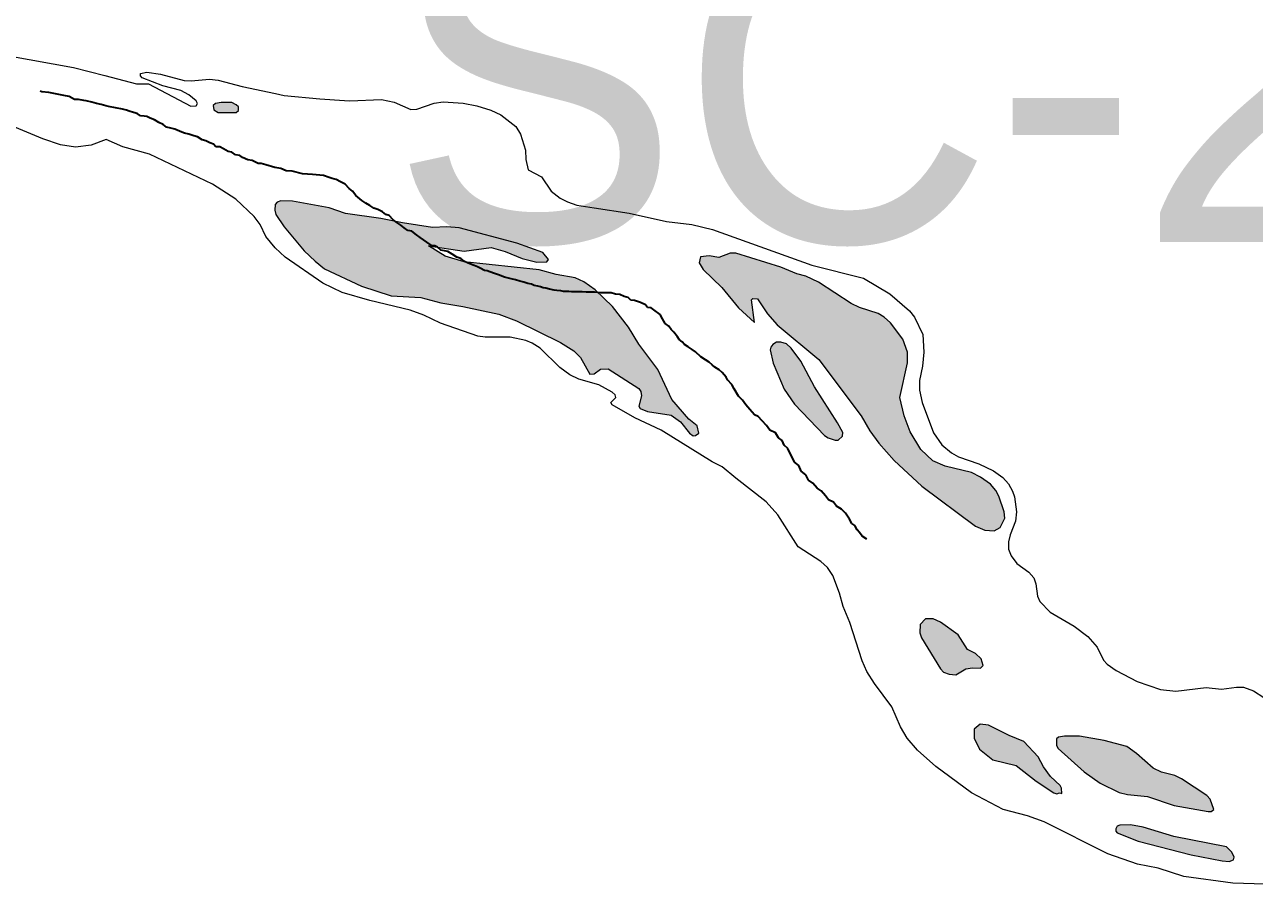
# Model space of a CAD drawing. Extents: x 553962 to 842807, y 8883888 to 9032388.
# Drawn here: x 598967 to 600860, y 8902519 to 8903848 of the extents above; entities that cross this region are included whole.
import ezdxf

# ---------------------------------------------------------------- set-up
doc = ezdxf.new("R2010")
doc.units = 0
doc.header["$LTSCALE"] = 200
doc.linetypes.add('LONG_DASH_SHORT_DASH', pattern=[9.9, 6, -1.2, 1.5, -1.2])
doc.layers.add('6', color=7, linetype='Continuous', lineweight=13)

msp = doc.modelspace()

# ---------------------------------------------------------------- hatches: boundary and pattern name
at = {"layer": '6'}
for points in [[(599286.2, 8903728.4), (599281.8, 8903728.4), (599276.3, 8903728.4), (599269.7, 8903728.4), (599260.8, 8903727.3), (599257.5, 8903724), (599258.6, 8903717.4), (599265.2, 8903713), (599275.2, 8903713), (599285.2, 8903713), (599292.9, 8903713), (599296.2, 8903716.3), (599296.2, 8903721.8), (599292.9, 8903725.1)], [(599872.2, 8903414.8), (599845.3, 8903440.4), (599827.8, 8903452.7), (599814.7, 8903459), (599785.5, 8903463.7), (599759.2, 8903470.9), (599643.5, 8903483.6), (599614.3, 8903491.9), (599589, 8903507.8), (599643.9, 8903499.8), (599685.5, 8903505.5), (599706.8, 8903499.2), (599732.8, 8903488.5), (599755.5, 8903482.9), (599770.8, 8903483.2), (599773.6, 8903486.8), (599764.9, 8903497.6), (599724.7, 8903511.9), (599636.2, 8903535.9), (599617.1, 8903537.1), (599595, 8903536.3), (599548.7, 8903543.2), (599515.5, 8903550.3), (599461.2, 8903558), (599436, 8903566.5), (599379.7, 8903576.7), (599361.5, 8903577.3), (599355.8, 8903575), (599352.9, 8903571.8), (599352.2, 8903563.1), (599353.7, 8903556.3), (599366.6, 8903537.1), (599397.7, 8903500.5), (599414.3, 8903484.3), (599429, 8903472.8), (599485.5, 8903445.8), (599531.2, 8903431.2), (599577.2, 8903428.8), (599607.9, 8903420.1), (599641.8, 8903414.6), (599697.2, 8903402.7), (599724.2, 8903392.8), (599792.1, 8903359.2), (599812.4, 8903346.4), (599822.9, 8903336.1), (599837.2, 8903310.8), (599843.8, 8903311.1), (599853.5, 8903318.2), (599865.2, 8903318.7), (599912.3, 8903288.4), (599915.4, 8903284.1), (599916.4, 8903277.2), (599912.7, 8903261.4), (599914.4, 8903257.8), (599926, 8903253.3), (599962.5, 8903247.3), (599976.5, 8903237.2), (599990.5, 8903219.8), (599996.3, 8903215.6), (599999.8, 8903216.2), (600004.8, 8903220), (600002.5, 8903231), (599989.4, 8903241.5), (599963.2, 8903271.7), (599941.5, 8903317.8), (599912.4, 8903357), (599896.5, 8903382.7)], [(600281.7, 8903204.2), (600305.5, 8903177.6), (600348.1, 8903138.3), (600430.4, 8903076.8), (600444.8, 8903070.8), (600459.5, 8903069.7), (600468.4, 8903074.8), (600475.9, 8903089.2), (600474.5, 8903098.9), (600466.3, 8903123), (600461.7, 8903131.6), (600453.5, 8903141.1), (600438.2, 8903152), (600424.6, 8903159.1), (600383.8, 8903169.1), (600364.7, 8903177.2), (600346.7, 8903194.8), (600330, 8903221.8), (600320.7, 8903246.7), (600314.2, 8903274.6), (600325.7, 8903328), (600325.7, 8903344.7), (600319, 8903364.2), (600299.6, 8903389.6), (600289.9, 8903398.5), (600280.9, 8903403.8), (600251.9, 8903413.3), (600239.3, 8903419.5), (600188.9, 8903452.4), (600169.4, 8903461.4), (600155.5, 8903465.2), (600131.1, 8903475.2), (600061.8, 8903497), (600053.3, 8903496.8), (600035.4, 8903490.2), (600020.8, 8903492.9), (600007.6, 8903491), (600005.2, 8903481.9), (600011.4, 8903471.6), (600040, 8903443.8), (600065.7, 8903412.9), (600090.5, 8903389.9), (600085.8, 8903425.2), (600088, 8903427.1), (600095.1, 8903426.4), (600110.7, 8903403.5), (600125.5, 8903386.5), (600189.5, 8903333.2), (600254.4, 8903246.4), (600268.2, 8903223.2)], [(600182.9, 8903290.9), (600161.9, 8903330.7), (600146.9, 8903350.5), (600139.5, 8903357.1), (600131.2, 8903359.6), (600124.6, 8903359.6), (600118.7, 8903356.3), (600115.5, 8903352.2), (600114.8, 8903348.1), (600119.1, 8903327.5), (600136.1, 8903287.5), (600152.3, 8903264.6), (600198.3, 8903216.3), (600204, 8903212.6), (600214.4, 8903209.1), (600219.4, 8903209.1), (600226.1, 8903215.4), (600226.3, 8903220.6), (600218.4, 8903235.6)], [(600403.7, 8902909.5), (600376.7, 8902928.9), (600365.2, 8902934.2), (600353.4, 8902933.9), (600345.6, 8902925.2), (600344.8, 8902912.6), (600347.7, 8902905.1), (600376.8, 8902857.2), (600381.5, 8902852.3), (600389.9, 8902849), (600400.3, 8902847.8), (600415.9, 8902857.2), (600425.8, 8902858.9), (600438.4, 8902858.4), (600442.2, 8902862.6), (600439.2, 8902872.8), (600430.4, 8902880.6), (600418.1, 8902887)], [(600505.2, 8902745.3), (600482.6, 8902754.7), (600450.5, 8902770.7), (600437.7, 8902772.3), (600428.5, 8902764.3), (600428.4, 8902750.8), (600436.5, 8902733.4), (600457.3, 8902717.4), (600493, 8902708.3), (600523.8, 8902684.3), (600551.1, 8902666.2), (600555.5, 8902664.8), (600560.1, 8902666.6), (600563.5, 8902665.2), (600562.9, 8902673.6), (600561, 8902677.7), (600545.8, 8902691.8), (600535.3, 8902706.6), (600527.2, 8902721.6)], [(600791.7, 8902656.9), (600786.5, 8902662.4), (600747.7, 8902687.8), (600737.1, 8902692.9), (600716.6, 8902698.4), (600704.1, 8902704.3), (600678.2, 8902726.8), (600663.3, 8902737.8), (600628.7, 8902747.2), (600590.7, 8902753.5), (600567.3, 8902753.8), (600558.2, 8902752.2), (600555.3, 8902749.5), (600555.1, 8902739.5), (600557.8, 8902734.4), (600598, 8902698.6), (600622.3, 8902681.2), (600651.7, 8902667.1), (600664.7, 8902663.9), (600695.3, 8902660.7), (600736.2, 8902646.9), (600788.5, 8902637.5), (600793.3, 8902637.8), (600797.2, 8902640.6)], [(600816.7, 8902583.2), (600735.9, 8902599.2), (600688.7, 8902613.8), (600669.2, 8902617.4), (600652.6, 8902616.8), (600648.6, 8902614.9), (600646.4, 8902611), (600646.5, 8902607.4), (600648.5, 8902604.8), (600681, 8902592.1), (600762.7, 8902571.3), (600810, 8902561.7), (600821.1, 8902561), (600827.4, 8902563.5), (600828.4, 8902567.7), (600825.2, 8902574.9)]]:
    msp.add_hatch(color=256, dxfattribs=at).paths.add_polyline_path(points)

# ---------------------------------------------------------------- linework, layer by layer
for points in [[(598943.2, 8903800.5), (599042.3, 8903782.5), (599090.9, 8903769.9)], [(599090.9, 8903769.9), (599139.4, 8903757.2), (599157.8, 8903757.2), (599223.3, 8903723), (599231.2, 8903723.4), (599233.6, 8903727), (599231.3, 8903730.9), (599220.1, 8903740.6), (599207.5, 8903747.1), (599180.1, 8903754), (599148.2, 8903766.5), (599145.5, 8903769.4), (599145.8, 8903773.2), (599155.4, 8903775.3), (599176.5, 8903772.3), (599212.8, 8903762.2), (599223.8, 8903761.7), (599252, 8903764.3), (599265, 8903763.2), (599302.2, 8903753.1), (599353.6, 8903742.2)], [(599353.6, 8903742.2), (599366.7, 8903739.4), (599421.7, 8903734), (599459.7, 8903731.8)], [(599459.7, 8903731.8), (599467.6, 8903731.3), (599516.7, 8903733.3), (599536, 8903729.3), (599561.7, 8903717.9), (599571.1, 8903718.4), (599597.8, 8903727.6), (599611.2, 8903729.6), (599642.3, 8903727.4), (599663.4, 8903723.4), (599684.6, 8903716.6), (599699.9, 8903709.6), (599723.1, 8903691.5), (599730.6, 8903679.9), (599737.9, 8903655.1), (599738.6, 8903641.1), (599742.4, 8903625.1), (599762.5, 8903614.3), (599777.8, 8903592), (599791.2, 8903581.6), (599802.6, 8903575.6), (599817.3, 8903570.5), (599843.6, 8903566.5)], [(600025.5, 8903175.8), (599946.9, 8903224.4), (599906.4, 8903243.4), (599871.3, 8903263.4), (599869.4, 8903266.8), (599877.3, 8903274.8), (599875.9, 8903278.8), (599871.6, 8903283), (599851.1, 8903294.4), (599820, 8903303.1), (599806.2, 8903309.5), (599791, 8903321), (599760.8, 8903350.4), (599748.3, 8903358.4), (599738.5, 8903362.4), (599714.7, 8903367.4), (599676, 8903367.3), (599664.8, 8903368.9), (599607.5, 8903389.2), (599581.8, 8903401.3), (599560.7, 8903409.3), (599498.5, 8903424.1), (599455.9, 8903436), (599426, 8903450.7), (599368.4, 8903490.7), (599353.1, 8903505.2), (599338.5, 8903522.4), (599329.6, 8903540.8), (599320.7, 8903553.3), (599292.1, 8903580), (599256.5, 8903602.8), (599159.5, 8903649.3), (599118.3, 8903660.4), (599092.6, 8903671.5), (599069.5, 8903662.7), (599045.5, 8903659.9), (599022.3, 8903663.4), (598995.4, 8903672.6), (598917.4, 8903704.8)], [(599843.6, 8903566.5), (599897.7, 8903558.2), (599897.7, 8903558.2), (599955.2, 8903545.7), (599994.1, 8903540.7), (600025.7, 8903533.3), (600178.9, 8903478.3), (600258, 8903458.3), (600298.9, 8903434.2), (600329.2, 8903407.8), (600336.5, 8903398.5), (600349.5, 8903371.8), (600351.2, 8903344.2), (600349.1, 8903323.1), (600344.3, 8903300.9), (600344.6, 8903286.1), (600348.4, 8903266.8), (600366.2, 8903220.4), (600378.6, 8903201.7), (600393.5, 8903189.6), (600404.4, 8903183.3), (600435.5, 8903172.7), (600458.5, 8903162.1), (600472.4, 8903151.5), (600481.2, 8903141.7), (600487.4, 8903130.8), (600490.5, 8903121.7), (600493.8, 8903098.7), (600492.2, 8903084.6), (600483.9, 8903063.4), (600481.4, 8903052.4), (600481.2, 8903041.4), (600485.5, 8903031.3), (600494.2, 8903019.4), (600512.5, 8903005.7), (600520.6, 8902997.2), (600523.6, 8902988.2), (600526.2, 8902968.8), (600529.8, 8902960.6), (600545.3, 8902944.2), (600582.3, 8902923), (600603.2, 8902907.2), (600617.8, 8902890.7), (600627.6, 8902870.6), (600633.4, 8902864.6), (600647.3, 8902854.9), (600679.2, 8902837.6), (600715.1, 8902825.4), (600738.9, 8902822.7), (600785.5, 8902828.3), (600809.3, 8902825.8), (600832.1, 8902829.1), (600843, 8902828.9), (600858.4, 8902823.3), (600874.2, 8902813.2)], [(600062, 8903150.8), (600040.6, 8903167.8), (600025.5, 8903175.8)], [(600711.9, 8902550.3), (600680, 8902556.5), (600634, 8902572.4), (600536.1, 8902621.6), (600510.6, 8902630.8), (600473.1, 8902640.8), (600424.5, 8902666.2), (600369.6, 8902707.2), (600341.5, 8902732.2), (600325.5, 8902750.4), (600315.3, 8902768.2), (600302, 8902798.9), (600275.1, 8902834.6), (600263.5, 8902853.1), (600256.3, 8902869.3), (600237.2, 8902928.4), (600226.8, 8902953.2), (600221.1, 8902973.8), (600211, 8903000.7), (600203, 8903012.9), (600192.7, 8903022.6), (600157.7, 8903044.8), (600126.4, 8903094.4), (600108.3, 8903114), (600062, 8903150.8)], [(601196.4, 8902525.8), (601177.5, 8902541.3), (601162.5, 8902550.2), (601140, 8902558.1), (601123.5, 8902560.4), (601039, 8902549.5), (601004, 8902539.9), (600989, 8902530.2), (600972.2, 8902521.8), (600955.9, 8902519.4), (600908.7, 8902524.8), (600826.6, 8902527.4), (600751.2, 8902537.5), (600711.9, 8902550.3)]]:
    msp.add_lwpolyline(points, dxfattribs=at)
at = {"layer": '6', "linetype": 'LONG_DASH_SHORT_DASH', "lineweight": 35}
for points in [[(599070.9, 8903729.3), (599062.2, 8903731.3), (599058.2, 8903731.8), (599050, 8903733.3), (599043.9, 8903733.3), (599035.8, 8903737.9), (599027.6, 8903739.5), (599004.7, 8903744.1), (598994, 8903745.1), (598991.2, 8903745.9)], [(599523.3, 8903556.5), (599517.8, 8903560.6), (599511.1, 8903564.1), (599504.5, 8903566.2), (599498.4, 8903570.3), (599492.3, 8903573.8), (599486.2, 8903577.9), (599477, 8903585.6), (599471.9, 8903592.3), (599466.8, 8903596.3), (599460.7, 8903603), (599453.6, 8903606.6), (599447, 8903610.2), (599440.4, 8903611.7), (599435.8, 8903613.2), (599427.2, 8903616.3), (599410.3, 8903617.8), (599395.1, 8903618.8), (599378.8, 8903622.9), (599369.6, 8903623.4), (599361.5, 8903627), (599352.3, 8903628.6), (599338.6, 8903632.6), (599331.5, 8903634.7), (599326.9, 8903634.7), (599317.7, 8903639.3), (599310.6, 8903640.3), (599302.5, 8903643.9), (599298.4, 8903647), (599291.8, 8903648), (599286.2, 8903652.1), (599280.6, 8903653.1), (599273.5, 8903657.2), (599267.8, 8903660.2), (599261.7, 8903660.2), (599258.2, 8903664.3), (599252.1, 8903666.4), (599246, 8903669.4), (599240.4, 8903671), (599233.2, 8903675.6), (599227.6, 8903677.1), (599220, 8903679.7), (599213.4, 8903681.2), (599209.3, 8903682.7), (599198.6, 8903687.3), (599192.5, 8903688.9), (599185.9, 8903690.4), (599180.3, 8903694.5), (599173.7, 8903697.6), (599167.1, 8903701.7), (599160.5, 8903704.7), (599155.4, 8903706.8), (599151.3, 8903707.8), (599145.7, 8903708.3), (599140.6, 8903711.9), (599135, 8903713.4), (599128.4, 8903715.5), (599124.3, 8903717), (599117.7, 8903718.5), (599107, 8903720.6), (599096.3, 8903722.6), (599092.3, 8903723.6), (599085.1, 8903725.7), (599078, 8903727.2), (599070.9, 8903729.3)], [(599729.5, 8903453.7), (599722.9, 8903455.8), (599716.3, 8903457.3), (599711.7, 8903458.3), (599705.6, 8903459.8), (599696.4, 8903463.4), (599690.3, 8903465.5), (599683.2, 8903468), (599679.1, 8903469.6), (599675, 8903470.1), (599668.4, 8903473.7), (599664.3, 8903475.7), (599659.2, 8903477.7), (599655.2, 8903479.3), (599649.1, 8903481.8), (599644, 8903483.9), (599638.4, 8903488.5), (599632.3, 8903490.5), (599625.2, 8903495.1), (599618.5, 8903499.2), (599613.5, 8903500.2), (599607.8, 8903501.3), (599602.8, 8903505.9), (599598.7, 8903507.9), (599594.6, 8903507.9), (599586.5, 8903513.5), (599580.9, 8903517.1), (599575.8, 8903520.7), (599570.2, 8903524.8), (599563.1, 8903530.4), (599557, 8903531.9), (599551.3, 8903536), (599546.3, 8903540.1), (599540.2, 8903544.2), (599534.6, 8903548.3), (599528.4, 8903554.9), (599523.3, 8903556.5)], [(600077.1, 8903263.6), (600072, 8903270.7), (600065.9, 8903276.8), (600059.3, 8903288.1), (600055.8, 8903294.7), (600049.1, 8903301.9), (600047.1, 8903306), (600041, 8903313.1), (600035.9, 8903317.2), (600029.3, 8903321.3), (600025.2, 8903324.9), (600020.6, 8903329), (600015, 8903332.6), (600007.9, 8903337.2), (599999.8, 8903344.8), (599994.7, 8903348.4), (599988.6, 8903352.5), (599983, 8903356.1), (599979.4, 8903360.2), (599974.8, 8903363.8), (599971.8, 8903367.8), (599966.2, 8903375), (599962.1, 8903379.1), (599958.5, 8903384.7), (599952.9, 8903388.8), (599948.8, 8903395.9), (599945.3, 8903402.6), (599935.6, 8903409.8), (599931.5, 8903412.8), (599925.9, 8903413.3), (599922.9, 8903417.4), (599915.2, 8903421), (599905.6, 8903424.1), (599900, 8903424.6), (599895.9, 8903428.7), (599889.8, 8903430.2), (599883.2, 8903433.3), (599876.6, 8903433.8), (599870, 8903435.8), (599864.9, 8903435.8), (599860.8, 8903435.8), (599853.7, 8903435.8), (599844.5, 8903436.8), (599837.4, 8903436.8), (599831.3, 8903436.8), (599825.2, 8903437.4), (599821.1, 8903437.4), (599815, 8903437.4), (599808.9, 8903437.4), (599804.8, 8903437.9), (599800.7, 8903437.9), (599796.7, 8903437.9), (599792.6, 8903438.9), (599786.5, 8903439.4), (599782.4, 8903439.9), (599774.8, 8903441.4), (599769.2, 8903443), (599765.1, 8903443.5), (599761.1, 8903445), (599757, 8903446.1), (599751.4, 8903447.1), (599747.3, 8903449.1), (599741.7, 8903450.1), (599735.6, 8903452.2), (599729.5, 8903453.7)], [(600263.5, 8903056.5), (600256.3, 8903061.1), (600252.3, 8903067.2), (600248.7, 8903071.3), (600245.1, 8903078), (600240.1, 8903081), (600236.5, 8903087.7), (600230.4, 8903096.9), (600224.3, 8903103), (600216.6, 8903107.6), (600212.1, 8903113.8), (600204.4, 8903117.3), (600199.8, 8903123.5), (600193.2, 8903131.1), (600187.1, 8903135.2), (600180.5, 8903142.9), (600173.4, 8903147.5), (600169.3, 8903155.7), (600162.2, 8903161.3), (600158.6, 8903170), (600152, 8903175.1), (600141.8, 8903196.1), (600136.2, 8903201.2), (600133.1, 8903208.3), (600127.5, 8903212.4), (600123, 8903220.1), (600114.3, 8903224.2), (600109.2, 8903231.8), (600102.1, 8903239), (600096, 8903245.7), (600090.4, 8903248.2), (600086.8, 8903252.3), (600083.2, 8903256.4), (600077.1, 8903263.6)]]:
    msp.add_lwpolyline(points, dxfattribs=at)
at = {"layer": '6'}
for points in [[(599286.2, 8903728.4), (599281.8, 8903728.4), (599276.3, 8903728.4), (599269.7, 8903728.4), (599260.8, 8903727.3), (599257.5, 8903724), (599258.6, 8903717.4), (599265.2, 8903713), (599275.2, 8903713), (599285.2, 8903713), (599292.9, 8903713), (599296.2, 8903716.3), (599296.2, 8903721.8), (599292.9, 8903725.1)], [(599872.2, 8903414.8), (599845.3, 8903440.4), (599827.8, 8903452.7), (599814.7, 8903459), (599785.5, 8903463.7), (599759.2, 8903470.9), (599643.5, 8903483.6), (599614.3, 8903491.9), (599589, 8903507.8), (599643.9, 8903499.8), (599685.5, 8903505.5), (599706.8, 8903499.2), (599732.8, 8903488.5), (599755.5, 8903482.9), (599770.8, 8903483.2), (599773.6, 8903486.8), (599764.9, 8903497.6), (599724.7, 8903511.9), (599636.2, 8903535.9), (599617.1, 8903537.1), (599595, 8903536.3), (599548.7, 8903543.2), (599515.5, 8903550.3), (599461.2, 8903558), (599436, 8903566.5), (599379.7, 8903576.7), (599361.5, 8903577.3), (599355.8, 8903575), (599352.9, 8903571.8), (599352.2, 8903563.1), (599353.7, 8903556.3), (599366.6, 8903537.1), (599397.7, 8903500.5), (599414.3, 8903484.3), (599429, 8903472.8), (599485.5, 8903445.8), (599531.2, 8903431.2), (599577.2, 8903428.8), (599607.9, 8903420.1), (599641.8, 8903414.6), (599697.2, 8903402.7), (599724.2, 8903392.8), (599792.1, 8903359.2), (599812.4, 8903346.4), (599822.9, 8903336.1), (599837.2, 8903310.8), (599843.8, 8903311.1), (599853.5, 8903318.2), (599865.2, 8903318.7), (599912.3, 8903288.4), (599915.4, 8903284.1), (599916.4, 8903277.2), (599912.7, 8903261.4), (599914.4, 8903257.8), (599926, 8903253.3), (599962.5, 8903247.3), (599976.5, 8903237.2), (599990.5, 8903219.8), (599996.3, 8903215.6), (599999.8, 8903216.2), (600004.8, 8903220), (600002.5, 8903231), (599989.4, 8903241.5), (599963.2, 8903271.7), (599941.5, 8903317.8), (599912.4, 8903357), (599896.5, 8903382.7)], [(600281.7, 8903204.2), (600305.5, 8903177.6), (600348.1, 8903138.3), (600430.4, 8903076.8), (600444.8, 8903070.8), (600459.5, 8903069.7), (600468.4, 8903074.8), (600475.9, 8903089.2), (600474.5, 8903098.9), (600466.3, 8903123), (600461.7, 8903131.6), (600453.5, 8903141.1), (600438.2, 8903152), (600424.6, 8903159.1), (600383.8, 8903169.1), (600364.7, 8903177.2), (600346.7, 8903194.8), (600330, 8903221.8), (600320.7, 8903246.7), (600314.2, 8903274.6), (600325.7, 8903328), (600325.7, 8903344.7), (600319, 8903364.2), (600299.6, 8903389.6), (600289.9, 8903398.5), (600280.9, 8903403.8), (600251.9, 8903413.3), (600239.3, 8903419.5), (600188.9, 8903452.4), (600169.4, 8903461.4), (600155.5, 8903465.2), (600131.1, 8903475.2), (600061.8, 8903497), (600053.3, 8903496.8), (600035.4, 8903490.2), (600020.8, 8903492.9), (600007.6, 8903491), (600005.2, 8903481.9), (600011.4, 8903471.6), (600040, 8903443.8), (600065.7, 8903412.9), (600090.5, 8903389.9), (600085.8, 8903425.2), (600088, 8903427.1), (600095.1, 8903426.4), (600110.7, 8903403.5), (600125.5, 8903386.5), (600189.5, 8903333.2), (600254.4, 8903246.4), (600268.2, 8903223.2)], [(600182.9, 8903290.9), (600161.9, 8903330.7), (600146.9, 8903350.5), (600139.5, 8903357.1), (600131.2, 8903359.6), (600124.6, 8903359.6), (600118.7, 8903356.3), (600115.5, 8903352.2), (600114.8, 8903348.1), (600119.1, 8903327.5), (600136.1, 8903287.5), (600152.3, 8903264.6), (600198.3, 8903216.3), (600204, 8903212.6), (600214.4, 8903209.1), (600219.4, 8903209.1), (600226.1, 8903215.4), (600226.3, 8903220.6), (600218.4, 8903235.6)], [(600403.7, 8902909.5), (600376.7, 8902928.9), (600365.2, 8902934.2), (600353.4, 8902933.9), (600345.6, 8902925.2), (600344.8, 8902912.6), (600347.7, 8902905.1), (600376.8, 8902857.2), (600381.5, 8902852.3), (600389.9, 8902849), (600400.3, 8902847.8), (600415.9, 8902857.2), (600425.8, 8902858.9), (600438.4, 8902858.4), (600442.2, 8902862.6), (600439.2, 8902872.8), (600430.4, 8902880.6), (600418.1, 8902887)], [(600505.2, 8902745.3), (600482.6, 8902754.7), (600450.5, 8902770.7), (600437.7, 8902772.3), (600428.5, 8902764.3), (600428.4, 8902750.8), (600436.5, 8902733.4), (600457.3, 8902717.4), (600493, 8902708.3), (600523.8, 8902684.3), (600551.1, 8902666.2), (600555.5, 8902664.8), (600560.1, 8902666.6), (600563.5, 8902665.2), (600562.9, 8902673.6), (600561, 8902677.7), (600545.8, 8902691.8), (600535.3, 8902706.6), (600527.2, 8902721.6)], [(600791.7, 8902656.9), (600786.5, 8902662.4), (600747.7, 8902687.8), (600737.1, 8902692.9), (600716.6, 8902698.4), (600704.1, 8902704.3), (600678.2, 8902726.8), (600663.3, 8902737.8), (600628.7, 8902747.2), (600590.7, 8902753.5), (600567.3, 8902753.8), (600558.2, 8902752.2), (600555.3, 8902749.5), (600555.1, 8902739.5), (600557.8, 8902734.4), (600598, 8902698.6), (600622.3, 8902681.2), (600651.7, 8902667.1), (600664.7, 8902663.9), (600695.3, 8902660.7), (600736.2, 8902646.9), (600788.5, 8902637.5), (600793.3, 8902637.8), (600797.2, 8902640.6)], [(600816.7, 8902583.2), (600735.9, 8902599.2), (600688.7, 8902613.8), (600669.2, 8902617.4), (600652.6, 8902616.8), (600648.6, 8902614.9), (600646.4, 8902611), (600646.5, 8902607.4), (600648.5, 8902604.8), (600681, 8902592.1), (600762.7, 8902571.3), (600810, 8902561.7), (600821.1, 8902561), (600827.4, 8902563.5), (600828.4, 8902567.7), (600825.2, 8902574.9)]]:
    msp.add_lwpolyline(points, close=True, dxfattribs=at)

# ---------------------------------------------------------------- texts
msp.add_text('SC-24-X-D-IV', height=500, dxfattribs=at).set_placement((599529.4, 8903514.1))

doc.saveas('drawing.dxf')
